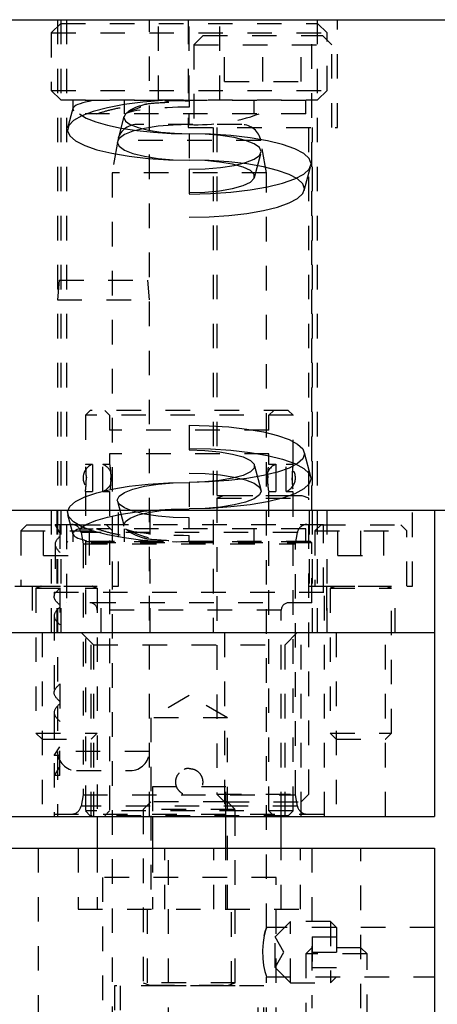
# Model space of a CAD drawing. Header units: inches. Extents: x 1880 to 2363, y -453 to -54.
# Tile 485 of 656: x 1927.39 to 1929.09, y -148.96 to -144.94. Entities that reach past the tile are written whole.
import ezdxf

# ---------------------------------------------------------------- set-up
doc = ezdxf.new("R2010")
doc.units = ezdxf.units.IN
doc.header["$LTSCALE"] = 0.5
doc.header["$MEASUREMENT"] = 0
doc.linetypes.add('HIDDEN', pattern=[0.225, 0.15, -0.075])
doc.layers.add('SID-M-H', color=4, linetype='HIDDEN')
doc.layers.add('SID-M-S', color=105, linetype='Continuous')

msp = doc.modelspace()

# ---------------------------------------------------------------- linework, layer by layer
at = {"layer": 'SID-M-H'}
for p, q in [((1927.55397, -144.9582), (1927.51492, -144.99725)), ((1927.53992, -144.9432), (1927.53992, -148.1932)), ((1927.55397, -144.9432), (1927.55397, -147.4432)), ((1927.55397, -144.9582), (1928.60087, -144.9582)), ((1927.57742, -144.9432), (1927.57742, -146.9432)), ((1927.91492, -148.1932), (1927.91492, -144.9432)), ((1927.95242, -145.2707), (1927.95242, -144.9582)), ((1928.07292, -144.9432), (1928.07292, -145.3832)), ((1928.07742, -145.2707), (1928.07742, -144.9582)), ((1928.20242, -145.2707), (1928.20242, -144.9582)), ((1928.57742, -146.9432), (1928.57742, -144.9432)), ((1928.60087, -147.4432), (1928.60087, -144.9432)), ((1928.63992, -144.99725), (1928.60087, -144.9582)), ((1928.68192, -145.3832), (1928.68192, -144.9432)), ((1927.51492, -144.99725), (1928.63992, -144.99725)), ((1927.51492, -144.99725), (1927.51492, -145.23165)), ((1928.13367, -145.0082), (1928.09617, -145.0457)), ((1928.13367, -145.0082), (1928.62117, -145.0082)), ((1928.22142, -145.1957), (1928.22142, -145.0082)), ((1928.37742, -145.1957), (1928.37742, -145.0082)), ((1928.53342, -145.1957), (1928.53342, -145.0082)), ((1928.65867, -145.0457), (1928.62117, -145.0082)), ((1928.63992, -145.23165), (1928.63992, -144.99725)), ((1928.09617, -145.0457), (1928.65867, -145.0457)), ((1928.09617, -145.0457), (1928.09617, -145.3832)), ((1928.65867, -145.3832), (1928.65867, -145.0457)), ((1928.22142, -145.1957), (1928.53342, -145.1957)), ((1927.51492, -145.23165), (1928.63992, -145.23165)), ((1927.51492, -145.23165), (1927.55397, -145.2707)), ((1928.60087, -145.2707), (1928.63992, -145.23165)), ((1927.55397, -145.2707), (1928.60087, -145.2707)), ((1928.55242, -145.2732), (1927.60242, -145.2732)), ((1927.60242, -145.2732), (1927.60242, -145.30704)), ((1927.81187, -145.28927), (1927.74394, -145.30204)), ((1927.88762, -145.27956), (1927.81187, -145.28927)), ((1927.81242, -145.2732), (1927.81242, -145.3272)), ((1927.96897, -145.2732), (1927.88762, -145.27956)), ((1928.07742, -145.2732), (1928.07742, -145.30002)), ((1928.34242, -145.3272), (1928.34242, -145.2732)), ((1928.55242, -145.3272), (1928.55242, -145.2732)), ((1927.60269, -145.305), (1927.58151, -145.3852)), ((1927.63928, -145.33518), (1927.60562, -145.35458)), ((1928.55242, -145.3272), (1927.62942, -145.3272)), ((1927.62942, -145.3272), (1927.65744, -145.34418)), ((1927.68584, -145.31749), (1927.63928, -145.33518)), ((1927.74394, -145.30204), (1927.68584, -145.31749)), ((1927.81121, -145.33788), (1927.78454, -145.43883)), ((1927.8176, -145.3272), (1927.81064, -145.34192)), ((1928.07742, -145.37094), (1928.07742, -145.3272)), ((1927.58587, -145.37511), (1927.58059, -145.39618)), ((1927.60562, -145.35458), (1927.58587, -145.37511)), ((1927.65744, -145.34418), (1927.69588, -145.35986)), ((1927.69588, -145.35986), (1927.7438, -145.37384)), ((1927.7438, -145.37384), (1927.8, -145.38579)), ((1927.81064, -145.34192), (1927.81713, -145.35666)), ((1927.81713, -145.35666), (1927.83673, -145.37066)), ((1927.83673, -145.37066), (1927.86847, -145.38323)), ((1928.2916, -145.37092), (1927.86324, -145.37092)), ((1927.95008, -145.37813), (1927.89442, -145.38678)), ((1928.01211, -145.37276), (1927.95008, -145.37813)), ((1928.07742, -145.37094), (1928.01211, -145.37276)), ((1927.58059, -145.39618), (1927.58996, -145.41716)), ((1927.58996, -145.41716), (1927.61368, -145.43744)), ((1927.81298, -145.41206), (1927.79128, -145.42741)), ((1927.8, -145.38579), (1927.8631, -145.39541)), ((1927.84795, -145.39829), (1927.81298, -145.41206)), ((1927.89442, -145.38678), (1927.84795, -145.39829)), ((1927.8631, -145.39541), (1927.93151, -145.40246)), ((1927.86847, -145.38323), (1927.91073, -145.39373)), ((1927.91073, -145.39373), (1927.9614, -145.40163)), ((1927.93151, -145.40246), (1928.00355, -145.40676)), ((1927.9614, -145.40163), (1928.01791, -145.40654)), ((1928.00355, -145.40676), (1928.07742, -145.4082)), ((1928.01791, -145.40654), (1928.07742, -145.4082)), ((1928.07292, -145.3832), (1928.68192, -145.3832)), ((1928.07742, -145.4082), (1928.07742, -145.5162)), ((1928.16372, -145.41007), (1928.07742, -145.4082)), ((1928.14273, -145.41002), (1928.07742, -145.4082)), ((1928.20477, -145.41539), (1928.14273, -145.41002)), ((1928.2474, -145.41562), (1928.16372, -145.41007)), ((1928.17442, -145.3832), (1928.17442, -147.4432)), ((1928.18992, -145.3832), (1928.18992, -146.8836)), ((1928.26042, -145.42405), (1928.20477, -145.41539)), ((1928.32591, -145.42468), (1928.2474, -145.41562)), ((1928.56492, -146.8836), (1928.56492, -145.3832)), ((1928.58042, -147.4432), (1928.58042, -145.3832)), ((1927.61368, -145.43744), (1927.65107, -145.45641)), ((1927.65107, -145.45641), (1927.70102, -145.47352)), ((1927.7857, -145.43599), (1927.76246, -145.56777)), ((1927.79128, -145.42741), (1927.78392, -145.44357)), ((1927.78392, -145.44357), (1927.79128, -145.45973)), ((1928.36915, -145.43599), (1927.7857, -145.43599)), ((1928.30689, -145.43555), (1928.26042, -145.42405)), ((1928.34186, -145.44932), (1928.30689, -145.43555)), ((1928.39687, -145.43697), (1928.32591, -145.42468)), ((1928.36357, -145.46467), (1928.34186, -145.44932)), ((1928.39238, -145.56777), (1928.36915, -145.43599)), ((1928.45813, -145.45213), (1928.39687, -145.43697)), ((1928.50782, -145.46969), (1928.45813, -145.45213)), ((1927.70102, -145.47352), (1927.76207, -145.48827)), ((1927.76207, -145.48827), (1927.8324, -145.50022)), ((1927.79128, -145.45973), (1927.81298, -145.47508)), ((1927.81298, -145.47508), (1927.84795, -145.48886)), ((1927.84795, -145.48886), (1927.89442, -145.50036)), ((1928.34186, -145.51235), (1928.36357, -145.497)), ((1928.34363, -145.58653), (1928.3703, -145.48557)), ((1928.37093, -145.48083), (1928.36357, -145.46467)), ((1928.36357, -145.497), (1928.37093, -145.48083)), ((1928.54443, -145.48912), (1928.50782, -145.46969)), ((1928.56685, -145.50983), (1928.54443, -145.48912)), ((1927.8324, -145.50022), (1927.90995, -145.50901)), ((1927.89442, -145.50036), (1927.95008, -145.50901)), ((1927.90995, -145.50901), (1927.99243, -145.51439)), ((1927.95008, -145.50901), (1928.01211, -145.51438)), ((1927.99243, -145.51439), (1928.07742, -145.5162)), ((1928.01211, -145.51438), (1928.07742, -145.5162)), ((1928.15908, -145.51797), (1928.07742, -145.5162)), ((1928.14127, -145.51812), (1928.07742, -145.5162)), ((1928.2014, -145.52376), (1928.14127, -145.51812)), ((1928.23826, -145.52322), (1928.15908, -145.51797)), ((1928.25433, -145.5328), (1928.2014, -145.52376)), ((1928.20477, -145.54627), (1928.26042, -145.53762)), ((1928.31255, -145.53179), (1928.23826, -145.52322)), ((1928.29698, -145.54472), (1928.25433, -145.5328)), ((1928.26042, -145.53762), (1928.30689, -145.52612)), ((1928.30689, -145.52612), (1928.34186, -145.51235)), ((1928.37969, -145.54343), (1928.31255, -145.53179)), ((1928.54667, -145.64016), (1928.57334, -145.53921)), ((1928.5744, -145.53118), (1928.56685, -145.50983)), ((1928.56685, -145.55254), (1928.5744, -145.53118)), ((1928.39238, -145.56777), (1927.76246, -145.56777)), ((1927.76246, -145.56777), (1927.76246, -149.07171)), ((1928.07742, -145.55346), (1928.14273, -145.55164)), ((1928.07742, -145.55346), (1928.07742, -145.74894)), ((1928.14273, -145.55164), (1928.20477, -145.54627)), ((1928.32687, -145.55881), (1928.29698, -145.54472)), ((1928.34226, -145.57426), (1928.32687, -145.55881)), ((1928.34226, -145.59018), (1928.34226, -145.57426)), ((1928.43765, -145.55777), (1928.37969, -145.54343)), ((1928.39238, -148.64757), (1928.39238, -145.56777)), ((1928.48467, -145.57439), (1928.43765, -145.55777)), ((1928.51931, -145.59277), (1928.48467, -145.57439)), ((1928.50782, -145.59268), (1928.54443, -145.57325)), ((1928.54443, -145.57325), (1928.56685, -145.55254)), ((1928.25433, -145.63163), (1928.29698, -145.61972)), ((1928.29698, -145.61972), (1928.32687, -145.60563)), ((1928.32687, -145.60563), (1928.34226, -145.59018)), ((1928.39687, -145.62539), (1928.45813, -145.61024)), ((1928.45813, -145.61024), (1928.50782, -145.59268)), ((1928.54053, -145.61236), (1928.51931, -145.59277)), ((1928.54767, -145.63257), (1928.54053, -145.61236)), ((1928.07742, -145.64824), (1928.14127, -145.64632)), ((1928.07742, -145.65417), (1928.16372, -145.6523)), ((1928.14127, -145.64632), (1928.2014, -145.64068)), ((1928.16372, -145.6523), (1928.2474, -145.64675)), ((1928.2014, -145.64068), (1928.25433, -145.63163)), ((1928.2474, -145.64675), (1928.32591, -145.63769)), ((1928.32591, -145.63769), (1928.39687, -145.62539)), ((1928.51931, -145.67237), (1928.54053, -145.65278)), ((1928.54053, -145.65278), (1928.54767, -145.63257)), ((1928.43765, -145.70737), (1928.48467, -145.69075)), ((1928.48467, -145.69075), (1928.51931, -145.67237)), ((1928.23826, -145.74192), (1928.31255, -145.73335)), ((1928.31255, -145.73335), (1928.37969, -145.72171)), ((1928.37969, -145.72171), (1928.43765, -145.70737)), ((1928.07742, -145.74894), (1928.15908, -145.74717)), ((1928.15908, -145.74717), (1928.23826, -145.74192)), ((1927.54692, -146.0057), (1927.53992, -146.0857)), ((1927.54692, -146.0057), (1927.90792, -146.0057)), ((1927.91492, -146.0857), (1927.90792, -146.0057)), ((1927.53992, -146.0857), (1927.91492, -146.0857)), ((1927.67388, -146.53667), (1927.65419, -146.55635)), ((1928.48097, -146.53667), (1927.67388, -146.53667)), ((1927.73293, -146.53667), (1927.75262, -146.55635)), ((1928.40223, -146.55635), (1928.42191, -146.53667)), ((1928.50065, -146.55635), (1928.48097, -146.53667)), ((1928.50065, -146.55635), (1927.65419, -146.55635)), ((1927.65419, -146.55635), (1927.65419, -146.75715)), ((1927.75262, -146.55635), (1927.75262, -146.61738)), ((1928.40223, -146.61738), (1928.40223, -146.55635)), ((1928.50065, -146.75714), (1928.50065, -146.55635)), ((1928.40223, -146.61738), (1927.75262, -146.61738)), ((1928.07742, -146.59746), (1928.07742, -146.79294)), ((1928.07742, -146.59746), (1928.15908, -146.59923)), ((1928.15908, -146.59923), (1928.23826, -146.60448)), ((1928.23826, -146.60448), (1928.31255, -146.61306)), ((1928.31255, -146.61306), (1928.37969, -146.62469)), ((1928.37969, -146.62469), (1928.43765, -146.63903)), ((1928.43765, -146.63903), (1928.48467, -146.65565)), ((1928.48467, -146.65565), (1928.51931, -146.67403)), ((1928.07742, -146.69224), (1928.16372, -146.69411)), ((1928.07742, -146.69817), (1928.14127, -146.70008)), ((1928.14127, -146.70008), (1928.2014, -146.70573)), ((1928.16372, -146.69411), (1928.2474, -146.69965)), ((1928.2474, -146.69965), (1928.32591, -146.70871)), ((1928.51931, -146.67403), (1928.54053, -146.69363)), ((1928.54053, -146.69363), (1928.54767, -146.71383)), ((1928.40223, -146.71383), (1927.75262, -146.71383)), ((1927.75262, -146.71383), (1927.75262, -146.75714)), ((1928.2014, -146.70573), (1928.25433, -146.71477)), ((1928.25433, -146.71477), (1928.29698, -146.72668)), ((1928.29698, -146.72668), (1928.32687, -146.74077)), ((1928.32591, -146.70871), (1928.39687, -146.72101)), ((1928.32687, -146.74077), (1928.34226, -146.75623)), ((1928.39687, -146.72101), (1928.45813, -146.73617)), ((1928.40223, -146.75715), (1928.40223, -146.71383)), ((1928.45813, -146.73617), (1928.50782, -146.75373)), ((1928.54053, -146.73404), (1928.51931, -146.75363)), ((1928.54767, -146.71383), (1928.54053, -146.73404)), ((1928.57334, -146.8072), (1928.54667, -146.70624)), ((1927.68221, -146.75714), (1927.65395, -146.75714)), ((1927.75262, -146.75714), (1927.72461, -146.75714)), ((1928.34226, -146.77214), (1928.32687, -146.78759)), ((1928.34226, -146.75623), (1928.34226, -146.77214)), ((1928.3703, -146.86083), (1928.34363, -146.75988)), ((1928.43024, -146.75714), (1928.40222, -146.75714)), ((1928.48467, -146.77202), (1928.43765, -146.78863)), ((1928.50089, -146.75714), (1928.47264, -146.75714)), ((1928.51931, -146.75363), (1928.48467, -146.77202)), ((1928.50782, -146.75373), (1928.54443, -146.77316)), ((1928.54443, -146.77316), (1928.56685, -146.79386)), ((1927.65758, -146.80353), (1927.6578, -146.81226)), ((1927.75703, -146.82136), (1927.75733, -146.81226)), ((1928.07742, -146.79294), (1928.14273, -146.79476)), ((1928.2014, -146.82264), (1928.14127, -146.82828)), ((1928.14273, -146.79476), (1928.20477, -146.80013)), ((1928.23826, -146.82318), (1928.15908, -146.82843)), ((1928.25433, -146.8136), (1928.2014, -146.82264)), ((1928.20477, -146.80013), (1928.26042, -146.80878)), ((1928.31255, -146.81461), (1928.23826, -146.82318)), ((1928.29698, -146.80169), (1928.25433, -146.8136)), ((1928.26042, -146.80878), (1928.30689, -146.82029)), ((1928.32687, -146.78759), (1928.29698, -146.80169)), ((1928.30689, -146.82029), (1928.34186, -146.83406)), ((1928.37969, -146.80298), (1928.31255, -146.81461)), ((1928.43765, -146.78863), (1928.37969, -146.80298)), ((1928.39782, -146.80315), (1928.39752, -146.81226)), ((1928.49727, -146.82098), (1928.49705, -146.81226)), ((1928.56685, -146.79386), (1928.5744, -146.81522)), ((1928.5744, -146.81522), (1928.56685, -146.83658)), ((1927.70102, -146.87288), (1927.76207, -146.85813)), ((1927.76207, -146.85813), (1927.8324, -146.84619)), ((1927.81298, -146.87132), (1927.84795, -146.85755)), ((1927.8324, -146.84619), (1927.90995, -146.8374)), ((1927.84795, -146.85755), (1927.89442, -146.84605)), ((1927.89442, -146.84605), (1927.95008, -146.83739)), ((1927.90995, -146.8374), (1927.99243, -146.83201)), ((1927.95008, -146.83739), (1928.01211, -146.83202)), ((1927.99243, -146.83201), (1928.07742, -146.8302)), ((1928.01211, -146.83202), (1928.07742, -146.8302)), ((1928.14127, -146.82828), (1928.07742, -146.8302)), ((1928.15908, -146.82843), (1928.07742, -146.8302)), ((1928.07742, -146.8302), (1928.07742, -146.9382)), ((1928.34186, -146.83406), (1928.36357, -146.84941)), ((1928.36357, -146.84941), (1928.37093, -146.86557)), ((1928.54443, -146.85728), (1928.50782, -146.87671)), ((1928.56685, -146.83658), (1928.54443, -146.85728)), ((1927.61368, -146.90897), (1927.65107, -146.88999)), ((1927.65107, -146.88999), (1927.70102, -146.87288)), ((1927.65395, -146.86738), (1927.68221, -146.86738)), ((1927.65419, -146.86737), (1927.65419, -148.17052)), ((1927.72461, -146.86738), (1927.75262, -146.86738)), ((1927.75262, -146.86737), (1927.75262, -148.17052)), ((1927.78392, -146.90283), (1927.79128, -146.88667)), ((1927.79128, -146.919), (1927.78392, -146.90283)), ((1927.79128, -146.88667), (1927.81298, -146.87132)), ((1928.18992, -146.8836), (1928.56492, -146.8836)), ((1928.21698, -146.88512), (1928.18992, -146.89497)), ((1928.18992, -146.89497), (1928.56492, -146.89497)), ((1928.18992, -146.89497), (1928.18992, -148.10195)), ((1928.53742, -146.88512), (1928.21743, -146.88512)), ((1928.34186, -146.89708), (1928.30689, -146.91086)), ((1928.36357, -146.88173), (1928.34186, -146.89708)), ((1928.37093, -146.86557), (1928.36357, -146.88173)), ((1928.45813, -146.89427), (1928.39687, -146.90943)), ((1928.40222, -146.86738), (1928.43024, -146.86738)), ((1928.40223, -148.17052), (1928.40223, -146.86737)), ((1928.50782, -146.87671), (1928.45813, -146.89427)), ((1928.47264, -146.86738), (1928.50089, -146.86738)), ((1928.50065, -148.17052), (1928.50065, -146.86737)), ((1928.56492, -146.89497), (1928.53787, -146.88512)), ((1928.56492, -148.10195), (1928.56492, -146.89497)), ((1927.51492, -146.9432), (1927.51492, -147.4432)), ((1927.53742, -146.9432), (1927.53742, -147.4432)), ((1927.58059, -146.95022), (1927.58996, -146.92924)), ((1927.58996, -146.92924), (1927.61368, -146.90897)), ((1927.78454, -146.90757), (1927.81121, -147.00853)), ((1927.78842, -147.2532), (1927.78842, -146.9432)), ((1927.81298, -146.93435), (1927.79128, -146.919)), ((1927.84795, -146.94812), (1927.81298, -146.93435)), ((1927.8631, -146.95099), (1927.93151, -146.94395)), ((1927.91073, -146.95267), (1927.9614, -146.94477)), ((1927.91742, -147.4432), (1927.91742, -146.9432)), ((1927.93151, -146.94395), (1928.00355, -146.93965)), ((1927.9614, -146.94477), (1928.01791, -146.93987)), ((1928.00355, -146.93965), (1928.07742, -146.9382)), ((1928.01791, -146.93987), (1928.07742, -146.9382)), ((1928.16372, -146.93633), (1928.07742, -146.9382)), ((1928.14273, -146.93638), (1928.07742, -146.9382)), ((1928.20477, -146.93101), (1928.14273, -146.93638)), ((1928.2474, -146.93079), (1928.16372, -146.93633)), ((1928.26042, -146.92236), (1928.20477, -146.93101)), ((1928.32591, -146.92173), (1928.2474, -146.93079)), ((1928.30689, -146.91086), (1928.26042, -146.92236)), ((1928.39687, -146.90943), (1928.32591, -146.92173)), ((1928.56642, -146.9432), (1928.56642, -147.2532)), ((1928.63992, -147.4432), (1928.63992, -146.9432)), ((1928.98842, -147.2532), (1928.98842, -146.9432)), ((1927.58587, -146.97129), (1927.58059, -146.95022)), ((1927.58151, -146.96121), (1927.60269, -147.04141)), ((1927.60562, -146.99183), (1927.58587, -146.97129)), ((1927.69588, -146.98655), (1927.7438, -146.97256)), ((1927.7438, -146.97256), (1927.8, -146.96061)), ((1927.8, -146.96061), (1927.8631, -146.95099)), ((1927.81713, -146.98975), (1927.83673, -146.97574)), ((1927.83673, -146.97574), (1927.86847, -146.96318)), ((1927.89442, -146.95962), (1927.84795, -146.94812)), ((1927.86847, -146.96318), (1927.91073, -146.95267)), ((1927.95008, -146.96827), (1927.89442, -146.95962)), ((1928.01211, -146.97364), (1927.95008, -146.96827)), ((1928.07742, -146.97546), (1928.01211, -146.97364)), ((1928.07742, -147.0192), (1928.07742, -146.97546)), ((1927.41492, -147.0032), (1927.38992, -147.0282)), ((1927.41492, -147.0032), (1927.73992, -147.0032)), ((1927.48367, -147.1282), (1927.48367, -147.0032)), ((1927.54986, -147.03515), (1927.53018, -147.0021)), ((1927.53018, -147.0021), (1928.62467, -147.0021)), ((1927.54986, -147.0021), (1927.54986, -147.11589)), ((1927.57742, -147.0032), (1927.57742, -147.32171)), ((1927.63928, -147.01123), (1927.60562, -146.99183)), ((1927.62942, -147.0192), (1927.65744, -147.00223)), ((1927.62942, -147.0192), (1927.68515, -147.0192)), ((1927.68584, -147.02891), (1927.63928, -147.01123)), ((1927.65744, -147.00223), (1927.69588, -146.98655)), ((1927.67117, -147.1282), (1927.67117, -147.0032)), ((1928.55242, -147.0192), (1927.69893, -147.0192)), ((1927.76492, -147.0282), (1927.73992, -147.0032)), ((1927.81064, -147.00448), (1927.81713, -146.98975)), ((1927.81121, -147.00853), (1927.81064, -147.00448)), ((1927.81242, -147.0192), (1927.81242, -147.0732)), ((1928.34242, -147.0732), (1928.34242, -147.0192)), ((1928.55242, -147.0732), (1928.55242, -147.0192)), ((1928.61492, -147.0032), (1928.58992, -147.0282)), ((1928.61492, -147.0032), (1928.93992, -147.0032)), ((1928.62467, -147.27769), (1928.62467, -147.0021)), ((1928.68367, -147.1282), (1928.68367, -147.0032)), ((1928.77742, -147.1282), (1928.77742, -147.0032)), ((1928.87117, -147.1282), (1928.87117, -147.0032)), ((1928.96492, -147.0282), (1928.93992, -147.0032)), ((1927.38992, -147.0282), (1927.76492, -147.0282)), ((1927.38992, -147.0282), (1927.38992, -147.2532)), ((1927.60242, -147.03936), (1927.60242, -147.0732)), ((1927.6362, -147.03463), (1927.64435, -147.08084)), ((1928.5182, -147.03463), (1927.63665, -147.03463)), ((1927.74394, -147.04437), (1927.68584, -147.02891)), ((1927.81187, -147.05714), (1927.74394, -147.04437)), ((1927.76492, -147.2532), (1927.76492, -147.0282)), ((1927.88762, -147.06684), (1927.81187, -147.05714)), ((1928.07742, -147.0732), (1928.07742, -147.04638)), ((1928.51049, -147.08084), (1928.51864, -147.03463)), ((1928.58992, -147.0282), (1928.96492, -147.0282)), ((1928.58992, -147.0282), (1928.58992, -147.2532)), ((1928.96492, -147.2532), (1928.96492, -147.0282)), ((1927.53018, -147.08285), (1927.53018, -147.27769)), ((1927.58242, -147.07171), (1927.57742, -147.07671)), ((1928.57742, -147.07671), (1927.57742, -147.07671)), ((1928.57242, -147.07171), (1927.58242, -147.07171)), ((1928.55242, -147.0732), (1927.60242, -147.0732)), ((1927.64435, -147.08084), (1928.51049, -147.08084)), ((1927.64435, -147.08084), (1927.64435, -148.10446)), ((1927.96897, -147.0732), (1927.88762, -147.06684)), ((1928.51049, -148.10446), (1928.51049, -147.08084)), ((1928.57742, -147.07671), (1928.57242, -147.07171)), ((1928.57742, -147.32171), (1928.57742, -147.07671)), ((1927.48367, -147.1282), (1927.67117, -147.1282)), ((1928.68367, -147.1282), (1928.87117, -147.1282)), ((1927.36642, -147.2532), (1927.78842, -147.2532)), ((1927.43692, -147.2532), (1927.43692, -147.4432)), ((1927.45242, -147.2532), (1927.45242, -147.2536)), ((1927.45242, -147.2536), (1927.70242, -147.2536)), ((1927.47273, -147.25512), (1927.45242, -147.26251)), ((1927.45242, -147.26251), (1927.70242, -147.26251)), ((1927.45242, -147.26251), (1927.45242, -147.8537)), ((1927.68167, -147.25512), (1927.47317, -147.25512)), ((1927.53524, -147.27769), (1927.54986, -147.26152)), ((1927.54986, -147.26152), (1927.54986, -147.41158)), ((1927.70242, -147.26251), (1927.68212, -147.25512)), ((1927.70242, -147.2536), (1927.70242, -147.2532)), ((1927.70242, -147.26251), (1927.70242, -148.1932)), ((1927.71792, -147.4432), (1927.71792, -147.2532)), ((1928.56642, -147.2532), (1928.98842, -147.2532)), ((1928.63692, -147.2532), (1928.63692, -147.4432)), ((1928.65242, -147.2532), (1928.65242, -147.2536)), ((1928.65242, -147.2536), (1928.90242, -147.2536)), ((1928.67273, -147.25512), (1928.65242, -147.26251)), ((1928.65242, -147.26251), (1928.90242, -147.26251)), ((1928.65242, -147.26251), (1928.65242, -147.8537)), ((1928.88167, -147.25512), (1928.67317, -147.25512)), ((1928.90242, -147.26251), (1928.88212, -147.25512)), ((1928.90242, -147.2536), (1928.90242, -147.2532)), ((1928.90242, -147.8537), (1928.90242, -147.26251)), ((1928.91792, -147.4432), (1928.91792, -147.2532)), ((1927.52624, -147.27769), (1928.6286, -147.27769)), ((1927.52624, -147.27769), (1927.52624, -147.29458)), ((1928.6286, -148.1932), (1928.6286, -147.27769)), ((1928.57742, -147.32171), (1927.57742, -147.32171)), ((1927.52624, -147.37531), (1927.52624, -148.1932)), ((1928.45242, -147.35171), (1927.70242, -147.35171)), ((1928.45242, -148.1932), (1928.45242, -147.35171)), ((1927.47692, -147.4432), (1927.47692, -148.1932)), ((1927.6368, -147.4432), (1927.6868, -147.4932)), ((1927.67792, -148.1932), (1927.67792, -147.4432)), ((1928.22117, -147.4432), (1928.22117, -148.1932)), ((1928.46805, -147.4932), (1928.51805, -147.4432)), ((1928.53367, -148.1932), (1928.53367, -147.4432)), ((1928.67692, -147.4432), (1928.67692, -148.1932)), ((1928.87792, -148.1932), (1928.87792, -147.4432)), ((1927.6868, -147.4932), (1928.46805, -147.4932)), ((1927.6868, -147.4932), (1927.6868, -148.1932)), ((1928.46805, -148.1932), (1928.46805, -147.4932)), ((1927.54986, -147.652), (1927.54986, -147.80528)), ((1928.07742, -147.70024), (1927.92117, -147.79046)), ((1928.23367, -147.79046), (1928.07742, -147.70024)), ((1928.23367, -147.79046), (1927.92117, -147.79046)), ((1927.92117, -147.79046), (1927.92117, -148.57171)), ((1928.23367, -148.57171), (1928.23367, -147.79046)), ((1927.45242, -147.8537), (1927.70242, -147.8537)), ((1927.45242, -147.8537), (1927.47692, -147.8782)), ((1927.67792, -147.8782), (1927.70242, -147.8537)), ((1928.65242, -147.8537), (1928.90242, -147.8537)), ((1928.65242, -147.8537), (1928.67692, -147.8782)), ((1928.87792, -147.8782), (1928.90242, -147.8537)), ((1927.47692, -147.8782), (1927.67792, -147.8782)), ((1927.52624, -147.94497), (1927.54986, -147.90871)), ((1927.54986, -148.02572), (1927.54986, -147.90871)), ((1928.67692, -147.8782), (1928.87792, -147.8782)), ((1927.54986, -147.94497), (1927.52624, -147.94497)), ((1927.91449, -147.9277), (1927.54036, -147.9277)), ((1927.54986, -147.98945), (1927.52624, -148.02572)), ((1927.54986, -148.02572), (1927.52624, -148.02572)), ((1927.61792, -148.0057), (1927.83692, -148.0057)), ((1927.64435, -148.10446), (1927.6362, -148.15067)), ((1927.64435, -148.10446), (1928.51049, -148.10446)), ((1928.22729, -148.07171), (1927.92755, -148.07171)), ((1927.92755, -148.07171), (1927.92755, -148.1932)), ((1928.18992, -148.10195), (1928.56492, -148.10195)), ((1928.18992, -148.10195), (1928.22117, -148.1332)), ((1928.22729, -148.1932), (1928.22729, -148.07171)), ((1928.51864, -148.15067), (1928.51049, -148.10446)), ((1928.53367, -148.1332), (1928.56492, -148.10195)), ((1927.92117, -148.13371), (1927.88992, -148.16496)), ((1928.23367, -148.13371), (1927.92117, -148.13371)), ((1928.22117, -148.1332), (1928.53367, -148.1332)), ((1928.26492, -148.16496), (1928.23367, -148.13371)), ((1927.52624, -148.1832), (1928.6286, -148.1832)), ((1928.5182, -148.15067), (1927.63665, -148.15067)), ((1928.50065, -148.17052), (1927.65419, -148.17052)), ((1927.65419, -148.17052), (1927.67388, -148.19021)), ((1928.48097, -148.19021), (1927.67388, -148.19021)), ((1927.75262, -148.17052), (1927.73293, -148.19021)), ((1928.26492, -148.16496), (1927.88992, -148.16496)), ((1927.88992, -148.16496), (1927.88992, -148.87194)), ((1928.26492, -148.87194), (1928.26492, -148.16496)), ((1928.42191, -148.19021), (1928.40223, -148.17052)), ((1928.48097, -148.19021), (1928.50065, -148.17052)), ((1927.46177, -148.32171), (1927.46177, -149.07171)), ((1927.62392, -148.32171), (1927.62392, -148.57171)), ((1927.70242, -148.32171), (1927.70242, -148.57171)), ((1927.92755, -148.32171), (1927.92755, -148.57171)), ((1927.97742, -148.57171), (1927.97742, -148.32171)), ((1927.99307, -149.07171), (1927.99307, -148.32171)), ((1928.17742, -148.57171), (1928.17742, -148.32171)), ((1928.22729, -148.57171), (1928.22729, -148.32171)), ((1928.45242, -148.57171), (1928.45242, -148.32171)), ((1928.53092, -148.57171), (1928.53092, -148.32171)), ((1928.57692, -148.32171), (1928.57692, -148.97521)), ((1928.77792, -148.97521), (1928.77792, -148.32171)), ((1928.43175, -148.44178), (1927.72309, -148.44178)), ((1927.72309, -148.44178), (1927.72309, -149.07171)), ((1928.43175, -149.07171), (1928.43175, -148.44178)), ((1927.62392, -148.57171), (1928.53092, -148.57171)), ((1927.90542, -148.57171), (1927.90542, -148.88371)), ((1928.24942, -148.88371), (1928.24942, -148.57171)), ((1928.48992, -148.62171), (1928.42742, -148.68421)), ((1928.48992, -148.87171), (1928.48992, -148.62171)), ((1928.65292, -148.62171), (1928.48992, -148.62171)), ((1928.65292, -148.62171), (1928.65292, -148.87171)), ((1928.67742, -148.64621), (1928.65292, -148.62171)), ((1928.38359, -148.6787), (1928.38871, -148.6584)), ((1928.38873, -148.65832), (1928.38366, -148.6783)), ((1928.38871, -148.6584), (1928.392, -148.64741)), ((1928.39189, -148.64775), (1928.38873, -148.65832)), ((1928.392, -148.64741), (1928.39189, -148.64775)), ((1929.07742, -148.64621), (1928.39195, -148.64621)), ((1928.67742, -148.64621), (1928.67742, -148.84721)), ((1928.37858, -148.70678), (1928.37599, -148.73997)), ((1928.38366, -148.6783), (1928.37858, -148.70678)), ((1928.42742, -148.80921), (1928.42742, -148.68421)), ((1928.46351, -148.74671), (1928.42742, -148.68421)), ((1928.579, -148.68421), (1928.579, -148.80921)), ((1928.579, -148.68421), (1928.67742, -148.68421)), ((1928.37599, -148.73997), (1928.37703, -148.77244)), ((1928.42742, -148.80921), (1928.46351, -148.74671)), ((1928.57692, -148.7282), (1928.55242, -148.7527)), ((1928.80242, -148.7527), (1928.55242, -148.7527)), ((1928.55242, -148.7527), (1928.55242, -149.21889)), ((1928.77792, -148.7282), (1928.57692, -148.7282)), ((1928.579, -148.74671), (1928.67742, -148.74671)), ((1928.80242, -148.7527), (1928.77792, -148.7282)), ((1928.80242, -149.21889), (1928.80242, -148.7527)), ((1928.37703, -148.77244), (1928.38092, -148.80159)), ((1928.38092, -148.80159), (1928.38625, -148.82591)), ((1928.38625, -148.82591), (1928.39079, -148.8421)), ((1928.42742, -148.80921), (1928.48992, -148.87171)), ((1928.579, -148.80921), (1928.67742, -148.80921)), ((1928.26492, -148.87194), (1927.88992, -148.87194)), ((1927.88992, -148.87194), (1927.91698, -148.88178)), ((1928.23787, -148.88178), (1928.26492, -148.87194)), ((1928.39079, -148.8421), (1928.39238, -148.84721)), ((1928.39238, -149.07171), (1928.39238, -148.84721)), ((1928.39238, -148.84721), (1929.07742, -148.84721)), ((1928.48992, -148.87171), (1928.65292, -148.87171)), ((1928.65292, -148.87171), (1928.67742, -148.84721)), ((1928.38192, -148.88371), (1927.77292, -148.88371)), ((1927.77292, -148.88371), (1927.77292, -149.07171)), ((1927.79617, -148.88371), (1927.79617, -149.07171)), ((1928.26492, -148.88331), (1927.88992, -148.88331)), ((1927.88992, -148.88331), (1927.88992, -148.88371)), ((1927.91743, -148.88178), (1928.23742, -148.88178)), ((1928.26492, -148.88371), (1928.26492, -148.88331)), ((1928.35867, -149.07171), (1928.35867, -148.88371)), ((1928.38192, -149.07171), (1928.38192, -148.88371))]:
    msp.add_line(p, q, dxfattribs=at)
for centre, radius, start, end in [((1928.03346, -145.73922), 0.46513, 84.57613, 117.64985), ((1928.1102, -144.63291), 0.73875, 267.4567, 289.98012), ((1927.86324, -145.44966), 0.07874, 90, 170), ((1928.2916, -145.44966), 0.07874, 10, 90), ((1927.70341, -146.81226), 0.05906, 111.07415, 248.95922), ((1927.70341, -146.81226), 0.05906, 26.73706, 68.97858), ((1928.45144, -146.81226), 0.05906, 111.07415, 248.95922), ((1928.45144, -146.81226), 0.05906, 291.07319, 68.97858), ((1927.70341, -146.81226), 0.05906, 291.07319, 335.35944), ((1928.21671, -146.88438), 0.000787, 290, 90), ((1928.53814, -146.88438), 0.000787, 90, 250), ((1927.59743, -147.04147), 0.03937, 10, 89.99999), ((1928.03346, -146.60719), 0.46513, 242.35015, 275.42387), ((1928.55741, -147.04147), 0.03937, 90.00001, 170), ((1927.47246, -147.25438), 0.000787, 290, 90), ((1927.68239, -147.25438), 0.000787, 90, 250), ((1928.67246, -147.25438), 0.000787, 290, 90), ((1928.88239, -147.25438), 0.000787, 90, 250), ((1927.67242, -147.35171), 0.03, 0, 90), ((1928.48242, -147.35171), 0.03, 90, 180), ((1927.61792, -147.9277), 0.078, 180, 270), ((1927.83692, -147.9277), 0.078, 270, 0), ((1927.59743, -148.14383), 0.03937, 270, 350), ((1928.55741, -148.14383), 0.03937, 190, 270), ((1927.91671, -148.88252), 0.000787, 270, 70), ((1928.23814, -148.88252), 0.000787, 110, 270)]:
    msp.add_arc(centre, radius, start, end, dxfattribs=at)
for centre, major_axis, start_param, end_param in [((1928.07742, -145.30704), (0.475, 0), 2.5497458, 3.4803664), ((1928.07742, -145.33386), (0.265, 0), 1.5707963, 2.9435348), ((1928.07742, -147.03936), (0.475, 0), 2.8028189, 3.7334396), ((1928.07742, -147.01254), (0.265, 0), 3.3396505, 4.712389)]:
    msp.add_ellipse(centre, major_axis=major_axis, ratio=0.1277027, start_param=start_param, end_param=end_param, dxfattribs=at)
for points, knots in [([(1927.69893, -145.3272), (1927.71584, -145.3219), (1927.75016, -145.31116), (1927.81387, -145.29801), (1927.88533, -145.28761), (1927.97305, -145.2793), (1928.03905, -145.27807), (1928.07742, -145.27736)], [0, 0, 0, 0, 0.18252081, 0.37034789, 0.55217756, 0.73962361, 1, 1, 1, 1]), ([(1927.8176, -145.3272), (1927.8267, -145.31936), (1927.84487, -145.30368), (1927.9071, -145.28404), (1927.96276, -145.27676), (1927.98998, -145.2732)], [0, 0, 0, 0, 0.3386652, 0.6766694, 1, 1, 1, 1]), ([(1927.6542, -146.86737), (1927.65431, -146.86654), (1927.65453, -146.86489), (1927.656, -146.85215), (1927.6574, -146.83398), (1927.65799, -146.81227), (1927.65741, -146.79068), (1927.65597, -146.77213), (1927.65467, -146.76068), (1927.65402, -146.75575), (1927.6542, -146.75715), (1927.6542, -146.75715)], [0, 0, 0, 0, 0.12486967, 0.2498658, 0.37484364, 0.49980013, 0.62477455, 0.74976986, 0.87474584, 0.99970354, 1, 1, 1, 1]), ([(1927.72461, -146.86735), (1927.72461, -146.86653), (1927.72461, -146.86487), (1927.72461, -146.85214), (1927.72461, -146.83392), (1927.72461, -146.81226), (1927.72461, -146.79059), (1927.72461, -146.77237), (1927.72461, -146.75964), (1927.72461, -146.75799), (1927.72461, -146.75716)], [0, 0, 0, 0, 0.1244537, 0.2496203, 0.3747869, 0.4999536, 0.6251202, 0.7502868, 0.8754534, 1, 1, 1, 1]), ([(1927.75262, -146.75714), (1927.75277, -146.75797), (1927.75306, -146.75963), (1927.75498, -146.77236), (1927.75681, -146.79052), (1927.75759, -146.81224), (1927.75682, -146.83386), (1927.75494, -146.85239), (1927.75324, -146.86382), (1927.75239, -146.86877), (1927.75262, -146.86737), (1927.75262, -146.86737)], [0, 0, 0, 0, 0.1248663, 0.2498773, 0.3748577, 0.4998013, 0.6247759, 0.7497864, 0.8747639, 0.9997108, 1, 1, 1, 1]), ([(1928.40222, -146.86737), (1928.40208, -146.86654), (1928.40179, -146.86488), (1928.39987, -146.85215), (1928.39804, -146.83399), (1928.39726, -146.81227), (1928.39802, -146.79066), (1928.39991, -146.77213), (1928.40161, -146.76069), (1928.40245, -146.75574), (1928.40222, -146.75715), (1928.40222, -146.75715)], [0, 0, 0, 0, 0.1248663, 0.2498773, 0.3748577, 0.4998013, 0.6247759, 0.7497864, 0.8747639, 0.9997108, 1, 1, 1, 1]), ([(1928.43024, -146.75718), (1928.43024, -146.75716), (1928.43024, -146.75574), (1928.43024, -146.76065), (1928.43024, -146.7721), (1928.43024, -146.79066), (1928.43024, -146.80506), (1928.43024, -146.81226)], [0, 0, 0, 0, 0.0022395, 0.2516796, 0.5011198, 0.7505599, 1, 1, 1, 1]), ([(1928.47264, -146.86735), (1928.47264, -146.86653), (1928.47264, -146.86487), (1928.47264, -146.85214), (1928.47264, -146.83393), (1928.47264, -146.81224), (1928.47264, -146.79066), (1928.47264, -146.7721), (1928.47264, -146.76065), (1928.47264, -146.75574), (1928.47264, -146.75715), (1928.47264, -146.75716)], [0, 0, 0, 0, 0.12429961, 0.24931121, 0.3743228, 0.4993344, 0.624346, 0.7493576, 0.87436919, 0.99938079, 1, 1, 1, 1]), ([(1928.50065, -146.75714), (1928.50054, -146.75797), (1928.50031, -146.75963), (1928.49884, -146.77236), (1928.49744, -146.79054), (1928.49685, -146.81224), (1928.49743, -146.83384), (1928.49887, -146.85239), (1928.50018, -146.86383), (1928.50083, -146.86877), (1928.50065, -146.86737), (1928.50065, -146.86737)], [0, 0, 0, 0, 0.1248697, 0.2498658, 0.3748436, 0.4998001, 0.6247745, 0.7497699, 0.8747458, 0.9997035, 1, 1, 1, 1]), ([(1928.43024, -146.81226), (1928.43024, -146.81948), (1928.43024, -146.83392), (1928.43024, -146.85214), (1928.43024, -146.86489), (1928.43024, -146.86655), (1928.43024, -146.86737)], [0, 0, 0, 0, 0.2500103, 0.5000207, 0.750031, 1, 1, 1, 1]), ([(1927.69893, -147.0192), (1927.71584, -147.0245), (1927.75016, -147.03525), (1927.81387, -147.0484), (1927.88533, -147.05879), (1927.97305, -147.0671), (1928.03905, -147.06833), (1928.07742, -147.06904)], [0, 0, 0, 0, 0.1825208, 0.3703479, 0.5521776, 0.7396236, 1, 1, 1, 1]), ([(1927.8176, -147.0192), (1927.8267, -147.02705), (1927.84487, -147.04272), (1927.9071, -147.06237), (1927.96276, -147.06964), (1927.98998, -147.0732)], [0, 0, 0, 0, 0.3386652, 0.6766694, 1, 1, 1, 1]), ([(1927.54986, -147.33083), (1927.54046, -147.32209), (1927.52165, -147.30459), (1927.52806, -147.28666), (1927.53127, -147.27769)], [0, 0, 0, 0, 0.4997229, 1, 1, 1, 1]), ([(1928.07742, -147.9973), (1928.0702, -147.99813), (1928.05576, -147.99979), (1928.03744, -148.01253), (1928.02519, -148.03071), (1928.02087, -148.0524), (1928.02518, -148.07406), (1928.03742, -148.09238), (1928.05573, -148.10464), (1928.07739, -148.10897), (1928.09905, -148.10467), (1928.11738, -148.09243), (1928.12964, -148.07412), (1928.13398, -148.05247), (1928.12968, -148.03077), (1928.11745, -148.01257), (1928.09913, -147.9998), (1928.08467, -147.99813), (1928.07742, -147.9973)], [0, 0, 0, 0, 0.062486, 0.1249819, 0.1874706, 0.2499488, 0.3124372, 0.3749358, 0.4374251, 0.4999039, 0.5623916, 0.6248896, 0.6873781, 0.7498573, 0.8123459, 0.8748441, 0.9373155, 1, 1, 1, 1]), ([(1928.07744, -147.9973), (1928.06986, -147.99741), (1928.06229, -147.99752), (1928.05633, -148.00149), (1928.05633, -148.00149)], [0, 0, 0, 0, 0.9994884, 1, 1, 1, 1])]:
    msp.add_open_spline(points, degree=3, knots=knots, dxfattribs=at)
for points in [[(1927.68221, -146.75714), (1927.68221, -146.75797), (1927.68221, -146.75962), (1927.68221, -146.77237), (1927.68221, -146.79059), (1927.68221, -146.80503), (1927.68221, -146.81226)], [(1927.68221, -146.81226), (1927.68221, -146.81948), (1927.68221, -146.83392), (1927.68221, -146.85214), (1927.68221, -146.86489), (1927.68221, -146.86655), (1927.68221, -146.86738)], [(1927.54986, -147.0498), (1927.54002, -147.06082), (1927.52034, -147.08285), (1927.54002, -147.10488), (1927.54986, -147.11589)], [(1927.54986, -147.33904), (1927.53805, -147.35113), (1927.51443, -147.37531), (1927.53805, -147.39949), (1927.54986, -147.41158)], [(1927.54986, -147.72453), (1927.53805, -147.71244), (1927.51443, -147.68826), (1927.53805, -147.66409), (1927.54986, -147.652)], [(1927.54986, -147.73274), (1927.53805, -147.74483), (1927.51443, -147.76901), (1927.53805, -147.79319), (1927.54986, -147.80528)]]:
    msp.add_open_spline(points, degree=3, dxfattribs=at)
at = {"layer": 'SID-M-S'}
for p, q in [((1918.82742, -144.9432), (1932.82742, -144.9432)), ((1918.82742, -146.9432), (1932.82742, -146.9432)), ((1929.07742, -146.9432), (1929.07742, -148.1932)), ((1922.57742, -147.4432), (1929.07742, -147.4432)), ((1926.95242, -148.1932), (1929.07742, -148.1932)), ((1927.70242, -148.1932), (1927.70242, -148.32171)), ((1927.92755, -148.1932), (1927.92755, -148.32171)), ((1928.22729, -148.32171), (1928.22729, -148.1932)), ((1928.45242, -148.32171), (1928.45242, -148.1932)), ((1926.95242, -148.32171), (1929.07742, -148.32171)), ((1929.07742, -148.32171), (1929.07742, -149.07171))]:
    msp.add_line(p, q, dxfattribs=at)

doc.saveas('drawing.dxf')
